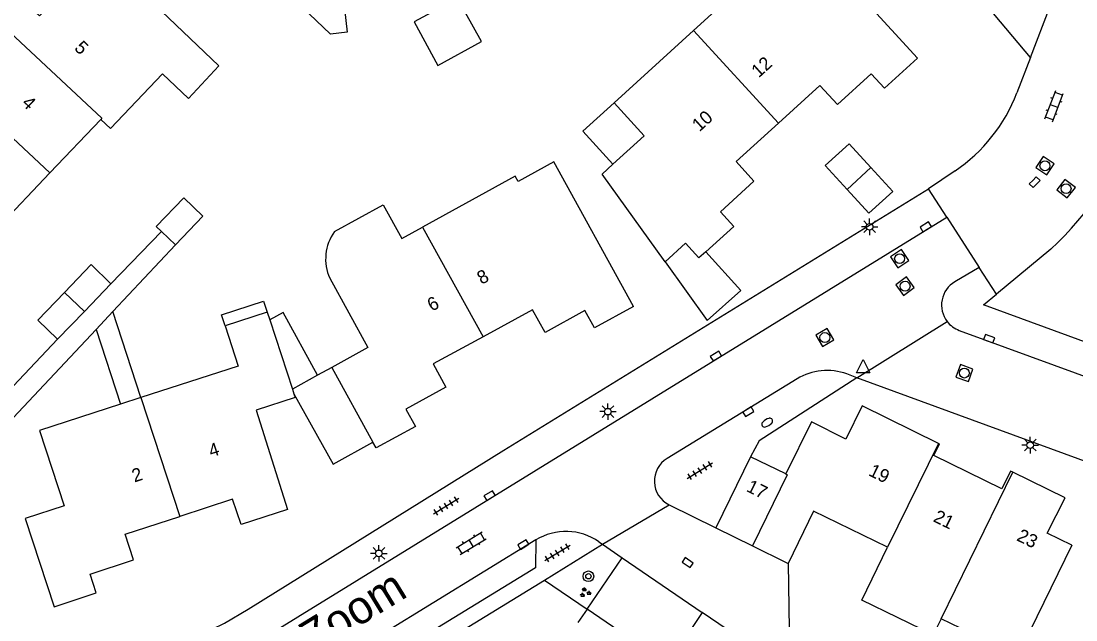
# Model space of a CAD drawing. Extents: x 131000 to 133013, y 393000 to 396501.
# Drawn here: x 131054.5 to 131134.2, y 395354.5 to 395399.8 of the extents above; entities that cross this region are included whole.
import ezdxf

# ---------------------------------------------------------------- set-up
doc = ezdxf.new("R2010")
doc.units = 0
for name, color, linetype in [('gg-afsc-erfafscheiding', 7, 'Continuous'), ('gg-anno-huisnummerreeks BGT', 7, 'Continuous'), ('gg-anno-openbare ruimte label', 7, 'Continuous'), ('gg-bbg-bijgebouw', 7, 'Continuous'), ('gg-bbg-gedigitaliseerde bebouwing', 7, 'Continuous'), ('gg-bbg-gedigitaliseerde bijgebouw', 7, 'Continuous'), ('gg-bbg-hoofdgebouw', 7, 'Continuous'), ('gg-bbg-luifel en loopbrug', 7, 'Continuous'), ('gg-bbg-tussenscheiding', 7, 'Continuous'), ('gg-knt-verharding', 7, 'Continuous'), ('gg-knt-verharding nz', 7, 'Continuous'), ('gt-grn-vlakafsluiter', 7, 'Continuous'), ('gt-grn-weggrens', 7, 'Continuous'), ('gt-symb-boom', 7, 'Continuous'), ('gt-symb-brandkraan', 7, 'Continuous'), ('gt-symb-groenvak', 7, 'Continuous'), ('gt-symb-klinker verharding', 7, 'Continuous'), ('gt-symb-kolk', 7, 'Continuous'), ('gt-symb-lichtmast', 7, 'Continuous'), ('gt-symb-rioolschacht', 7, 'Continuous'), ('gt-symb-tegel verharding', 7, 'Continuous'), ('gt-symb-waterafsluiter', 7, 'Continuous')]:
    doc.layers.add(name, color=color, linetype=linetype)

# ---------------------------------------------------------------- blocks, each defined once
blk = doc.blocks.new('gt0-KOLK')
at = {"layer": 'gt-symb-kolk'}
blk.add_lwpolyline([(0, 0), (0.375, 0), (0.375, 0.4), (-0.375, 0.4), (-0.375, 0), (0, 0)], dxfattribs=at)
blk = doc.blocks.new('gt0-RS')
at = {"layer": 'gt-symb-rioolschacht'}
blk.add_lwpolyline([(-0.5, -0.5), (0.5, -0.5), (0.5, 0.5), (-0.5, 0.5)], close=True, dxfattribs=at)
blk.add_circle((0, 0), 0.375, dxfattribs=at)
blk = doc.blocks.new('gt0-KL1')
at = {"layer": 'gt-symb-klinker verharding'}
for p, q in [((-1.15, 0.3), (1.15, 0.3)), ((-1, -0.3), (-1, 0.3)), ((-0.5, 0.3), (-0.5, 0.45)), ((0, -0.3), (0, 0.3)), ((0.5, 0.3), (0.5, 0.45)), ((1, -0.3), (1, 0.3)), ((-1.15, -0.3), (1.15, -0.3)), ((-0.5, -0.45), (-0.5, -0.3)), ((0.5, -0.45), (0.5, -0.3))]:
    blk.add_line(p, q, dxfattribs=at)
blk = doc.blocks.new('gt0-LMAST')
at = {"layer": 'gt-symb-lichtmast'}
for p, q in [((-0.182, 0.173), (-0.447, 0.438)), ((-0.005, 0.246), (-0.005, 0.621)), ((0.172, 0.173), (0.437, 0.438)), ((-0.255, -0.004), (-0.63, -0.004)), ((-0.182, -0.181), (-0.447, -0.446)), ((-0.005, -0.254), (-0.005, -0.629)), ((0.437, -0.446), (0.172, -0.181)), ((0.245, -0.004), (0.62, -0.004))]:
    blk.add_line(p, q, dxfattribs=at)
blk.add_circle((-0.005, -0.004), 0.25, dxfattribs=at)
blk = doc.blocks.new('gt0-WAFSL')
at = {"layer": 'gt-symb-waterafsluiter'}
for p, q in [((-0.5, -0.333), (0, 0.667)), ((0, 0.667), (0.5, -0.333)), ((0.5, -0.333), (-0.5, -0.333))]:
    blk.add_line(p, q, dxfattribs=at)
blk = doc.blocks.new('gt0-TEG1')
at = {"layer": 'gt-symb-tegel verharding'}
for p, q in [((-1.125, 0), (1.125, 0)), ((-0.9, -0.25), (-0.9, 0.25)), ((-0.45, -0.25), (-0.45, 0.25)), ((0, -0.25), (0, 0.25)), ((0.45, -0.25), (0.45, 0.25)), ((0.9, -0.25), (0.9, 0.25))]:
    blk.add_line(p, q, dxfattribs=at)
blk = doc.blocks.new('gt0-BR')
at = {"layer": 'gt-symb-brandkraan'}
for centre, radius, start, end in [((-0.244, 0), 0.206, 107.56694, 252.43307), ((0.599, -2.664), 3, 106.89205, 107.56694), ((0, -0.691), 0.938, 73.10799, 106.89205), ((-0.599, -2.664), 3, 72.43309, 73.10799), ((0.244, 0), 0.206, 287.56695, 72.43309), ((0.599, 2.664), 3, 252.43307, 253.10797), ((0, 0.691), 0.938, 253.10797, 286.89206), ((-0.599, 2.664), 3, 286.89206, 287.56695)]:
    blk.add_arc(centre, radius, start, end, dxfattribs=at)
blk = doc.blocks.new('gt0-GRVAK')
at = {"layer": 'gt-symb-groenvak'}
for p, q in [((-0.11, 0.189), (-0.228, 0.24)), ((-0.182, 0.153), (0.088, 0.153)), ((-0.091, 0.211), (-0.156, 0.322)), ((-0.047, 0.214), (-0.047, 0.393)), ((-0.004, 0.211), (0.061, 0.322)), ((0.015, 0.189), (0.133, 0.24)), ((0.262, -0.052), (0.197, 0.059)), ((0.305, -0.049), (0.305, 0.13)), ((0.349, -0.052), (0.414, 0.059)), ((-0.245, -0.228), (-0.363, -0.177)), ((-0.318, -0.264), (-0.047, -0.264)), ((-0.226, -0.206), (-0.291, -0.095)), ((-0.183, -0.203), (-0.183, -0.024)), ((-0.139, -0.206), (-0.074, -0.095)), ((-0.12, -0.228), (-0.002, -0.177)), ((0.243, -0.074), (0.125, -0.023)), ((0.17, -0.11), (0.441, -0.11)), ((0.368, -0.074), (0.486, -0.023))]:
    blk.add_line(p, q, dxfattribs=at)
blk = doc.blocks.new('gt0-BOOM')
at = {"layer": 'gt-symb-boom'}
for radius in [0.4, 0.2]:
    blk.add_circle((0, 0), radius, dxfattribs=at)

msp = doc.modelspace()

# ---------------------------------------------------------------- linework, layer by layer
at = {"layer": 'gg-afsc-erfafscheiding'}
for p, q in [((131061.267, 395379.913), (131065.09, 395383.859)), ((131066.16, 395382.84), (131061.427, 395377.809)), ((131060.156, 395376.459), (131044.173, 395359.472))]:
    msp.add_line(p, q, dxfattribs=at)
for points in [[(131057.244, 395375.718), (131043.42, 395361.111), (131041.905, 395360.904)], [(131112.461, 395358.757), (131112.534, 395353.81), (131111.641, 395352.63)]]:
    msp.add_lwpolyline(points, dxfattribs=at)
at = {"layer": 'gg-bbg-bijgebouw'}
for p, q in [((131059.261, 395377.821), (131061.267, 395379.913)), ((131057.244, 395375.718), (131059.261, 395377.821)), ((131109.622, 395366.834), (131106.995, 395361.467)), ((131112.279, 395365.533), (131109.622, 395366.834)), ((131106.995, 395361.467), (131109.759, 395360.097)), ((131105.972, 395355.057), (131103.338, 395351.19)), ((131108.489, 395353.353), (131105.972, 395355.057))]:
    msp.add_line(p, q, dxfattribs=at)
for points in [[(131061.267, 395379.913), (131059.766, 395381.352), (131057.758, 395379.259)], [(131057.758, 395379.259), (131055.744, 395377.159), (131057.244, 395375.718)]]:
    msp.add_lwpolyline(points, dxfattribs=at)
at = {"layer": 'gg-bbg-gedigitaliseerde bebouwing'}
for p, q in [((131060.51, 395392.33), (131056.656, 395388.294)), ((131056.656, 395388.294), (131052.709, 395384.161)), ((131073.09, 395377.75), (131069.91, 395376.72)), ((131077.962, 395373.589), (131081.079, 395367.941)), ((131063.532, 395371.305), (131061.987, 395370.805)), ((131061.987, 395370.805), (131055.867, 395368.823))]:
    msp.add_line(p, q, dxfattribs=at)
for points in [[(131078.36, 395405.8), (131079.125, 395398.919), (131077.869, 395398.779), (131076.268, 395400.3), (131071.906, 395401.874)], [(131069.426, 395396.387), (131067.14, 395393.9), (131065.18, 395395.77), (131061.23, 395391.64), (131060.51, 395392.33)], [(131100.769, 395378.186), (131094.754, 395389.134), (131092.044, 395387.634), (131091.83, 395388.05), (131084.821, 395384.188)], [(131078.168, 395383.845), (131081.859, 395385.879), (131083.263, 395383.33), (131084.821, 395384.188)], [(131077.82, 395380.33), (131080.7, 395375.1), (131077.962, 395373.589)], [(131069.91, 395376.72), (131070.9, 395373.69), (131063.532, 395371.305)], [(131119.977, 395359.996), (131114.391, 395362.718), (131112.461, 395358.757)], [(131133.902, 395360.156), (131129.145, 395350.393), (131126.277, 395351.791), (131126.949, 395353.171), (131124.024, 395354.595)], [(131124.024, 395354.595), (131123.418, 395353.372), (131118.026, 395355.999), (131119.977, 395359.996)]]:
    msp.add_lwpolyline(points, dxfattribs=at)
msp.add_arc((131081.01, 395381.789), 3.508, 144.11288, 204.57891, dxfattribs=at)
at = {"layer": 'gg-bbg-gedigitaliseerde bijgebouw'}
for p, q in [((131118.728, 395388.687), (131116.925, 395387.036)), ((131065.09, 395383.859), (131066.16, 395382.84))]:
    msp.add_line(p, q, dxfattribs=at)
for points in [[(131116.925, 395387.036), (131118.577, 395385.234), (131120.379, 395386.885), (131118.728, 395388.687)], [(131066.16, 395382.84), (131068.23, 395385.01), (131066.78, 395386.41), (131064.7, 395384.23), (131065.09, 395383.859)]]:
    msp.add_lwpolyline(points, dxfattribs=at)
at = {"layer": 'gg-bbg-hoofdgebouw'}
for p, q in [((131105.31, 395399.051), (131111.196, 395404.407)), ((131099.308, 395393.59), (131105.31, 395399.051)), ((131073.09, 395377.75), (131073.277, 395377.179)), ((131073.277, 395377.179), (131074.988, 395371.947)), ((131074.988, 395371.947), (131075.102, 395371.598)), ((131109.759, 395360.097), (131112.303, 395358.835)), ((131112.303, 395358.835), (131112.461, 395358.757))]:
    msp.add_line(p, q, dxfattribs=at)
for points in [[(131069.426, 395396.387), (131061.835, 395403.621), (131059.558, 395401.281), (131058.177, 395402.604), (131055.877, 395400.157), (131054.572, 395401.369), (131052.901, 395399.613)], [(131122.243, 395396.952), (131116.355, 395403.394), (131114.058, 395401.287)], [(131122.243, 395396.952), (131119.758, 395394.684), (131118.74, 395395.764), (131116.194, 395393.453), (131114.865, 395394.901), (131111.725, 395392.048)], [(131099.223, 395388.95), (131101.579, 395391.087), (131099.308, 395393.59)], [(131111.725, 395392.048), (131108.537, 395389.15), (131109.866, 395387.674), (131107.35, 395385.348), (131108.351, 395384.245), (131106.234, 395382.325)], [(131103.162, 395381.563), (131098.394, 395388.198), (131099.223, 395388.95)], [(131106.234, 395382.325), (131105.725, 395381.863), (131104.717, 395382.974), (131103.162, 395381.563)], [(131100.769, 395378.186), (131097.837, 395376.577), (131097.089, 395377.894), (131094.092, 395376.232), (131093.147, 395377.931), (131089.404, 395375.908)], [(131089.404, 395375.908), (131085.621, 395373.864), (131086.584, 395372.095), (131083.557, 395370.422), (131084.285, 395369.123), (131081.321, 395367.508), (131081.079, 395367.941)], [(131075.102, 395371.598), (131075.2, 395371.3), (131072.26, 395370.35), (131074.615, 395362.844), (131071.116, 395361.705), (131070.47, 395363.624), (131066.48, 395362.322)], [(131123.827, 395367.845), (131118.055, 395370.672), (131116.828, 395368.169), (131114.221, 395369.476), (131112.279, 395365.533)], [(131055.867, 395368.823), (131057.737, 395363.132), (131054.782, 395362.161), (131056.97, 395355.501), (131060.163, 395356.55), (131059.701, 395357.966), (131062.979, 395359.035), (131062.347, 395360.973), (131066.48, 395362.322)], [(131129.438, 395365.658), (131129.279, 395365.735), (131128.616, 395364.419), (131123.477, 395366.923), (131123.912, 395367.803), (131123.827, 395367.845)], [(131133.902, 395360.156), (131132.058, 395361.05), (131133.397, 395363.731), (131129.438, 395365.658)]]:
    msp.add_lwpolyline(points, dxfattribs=at)
at = {"layer": 'gg-bbg-luifel en loopbrug'}
for p, q in [((131061.427, 395377.809), (131060.156, 395376.459)), ((131063.532, 395371.305), (131061.427, 395377.809)), ((131060.156, 395376.459), (131061.987, 395370.805)), ((131076.894, 395372.999), (131074.988, 395371.947)), ((131077.962, 395373.589), (131076.894, 395372.999))]:
    msp.add_line(p, q, dxfattribs=at)
for points in [[(131084.184, 395399.693), (131085.995, 395396.41), (131089.277, 395398.222), (131087.466, 395401.504), (131084.184, 395399.693)], [(131099.308, 395393.59), (131096.952, 395391.446), (131099.223, 395388.95)], [(131116.925, 395387.036), (131115.274, 395388.839), (131117.077, 395390.49), (131118.728, 395388.687)], [(131103.162, 395381.563), (131106.355, 395377.12), (131108.878, 395379.401), (131106.234, 395382.325)], [(131069.91, 395376.72), (131069.635, 395377.57), (131072.815, 395378.599), (131073.09, 395377.75)], [(131076.894, 395372.999), (131074.281, 395377.733), (131073.277, 395377.179)], [(131075.102, 395371.598), (131078.082, 395366.285), (131081.079, 395367.941)]]:
    msp.add_lwpolyline(points, dxfattribs=at)
at = {"layer": 'gg-bbg-tussenscheiding'}
for p, q in [((131111.725, 395392.048), (131105.31, 395399.051)), ((131084.821, 395384.188), (131089.404, 395375.908)), ((131057.758, 395379.259), (131059.261, 395377.821)), ((131063.532, 395371.305), (131066.48, 395362.322)), ((131123.827, 395367.845), (131119.977, 395359.996)), ((131124.024, 395354.595), (131129.438, 395365.658))]:
    msp.add_line(p, q, dxfattribs=at)
for points in [[(131052.901, 395399.613), (131060.59, 395392.414), (131060.51, 395392.33)], [(131056.656, 395388.294), (131050.229, 395394.285), (131050.13, 395394.18)], [(131112.279, 395365.533), (131112.39, 395365.48), (131109.759, 395360.097)]]:
    msp.add_lwpolyline(points, dxfattribs=at)
at = {"layer": 'gg-knt-verharding'}
for p, q in [((131130.774, 395396.998), (131129.753, 395394.337)), ((131125.081, 395388.438), (131123.083, 395387.079)), ((131124.454, 395384.952), (131123.083, 395387.079)), ((131124.454, 395384.952), (131126.915, 395381.132)), ((131132.313, 395382.526), (131128.21, 395379.122)), ((131126.915, 395381.132), (131125.069, 395380.056)), ((131128.21, 395379.122), (131126.915, 395381.132)), ((131125.394, 395376.386), (131157.867, 395364.492)), ((131117.668, 395372.81), (131116.898, 395373.092)), ((131113.135, 395372.717), (131103.314, 395366.707)), ((131103.462, 395363.212), (131106.995, 395361.467)), ((131094.036, 395357.519), (131098.437, 395360.218)), ((131098.162, 395360.407), (131098.437, 395360.218)), ((131098.437, 395360.218), (131099.921, 395359.202)), ((131097.262, 395355.324), (131099.921, 395359.202)), ((131094.036, 395357.519), (131097.262, 395355.324)), ((131097.262, 395355.324), (131096.573, 395354.319)), ((131103.338, 395351.19), (131097.262, 395355.324))]:
    msp.add_line(p, q, dxfattribs=at)
for points in [[(131130.774, 395396.998), (131133.767, 395404.8), (131138.047, 395405.901), (131138.383, 395406.205), (131139.823, 395410.183), (131139.753, 395410.4), (131138.87, 395411.725)], [(131053.345, 395346.522), (131068.001, 395353.339), (131069.847, 395354.267), (131071.634, 395355.305), (131090.961, 395367.327), (131123.083, 395387.079)], [(131054.52, 395344.281), (131070.95, 395351.998), (131124.454, 395384.952)], [(131162.253, 395365.494), (131127.241, 395378.318), (131128.21, 395379.122)], [(131117.668, 395372.81), (131110.274, 395368.038), (131109.622, 395366.834)], [(131163.398, 395356.263), (131158.821, 395357.742), (131117.668, 395372.81)], [(131093.394, 395360.544), (131093.36, 395358.451), (131074.062, 395346.624), (131057.349, 395338.733), (131055.689, 395339.928)], [(131054.48, 395336.062), (131074.535, 395345.56), (131094.036, 395357.519)]]:
    msp.add_lwpolyline(points, dxfattribs=at)
for centre, radius, start, end in [((131118.001, 395398.845), 12.587, 304.22791, 339.01374), ((131115.817, 395400.512), 24.405, 312.52582, 340.32982), ((131126.093, 395378.298), 2.035, 120.21763, 217.55957), ((131126.093, 395378.296), 2.034, 217.53068, 249.90188), ((131115.405, 395369.008), 4.349, 69.91765, 121.46434), ((131104.346, 395365), 1.995, 121.15111, 243.69851), ((131095.673, 395356.831), 4.357, 55.16357, 121.54475)]:
    msp.add_arc(centre, radius, start, end, dxfattribs=at)
at = {"layer": 'gg-knt-verharding nz'}
msp.add_line((131099.921, 395359.202), (131105.972, 395355.057), dxfattribs=at)
msp.add_lwpolyline([(131093.394, 395360.544), (131074.121, 395348.711), (131055.689, 395339.928)], dxfattribs=at)
at = {"layer": 'gt-grn-vlakafsluiter'}
msp.add_lwpolyline([(131130.774, 395396.998), (131125.71, 395403.05), (131125.013, 395406.478)], dxfattribs=at)
at = {"layer": 'gt-grn-weggrens'}
for p, q in [((131117.668, 395372.81), (131124.48, 395377.057)), ((131098.437, 395360.218), (131103.462, 395363.212))]:
    msp.add_line(p, q, dxfattribs=at)

# ---------------------------------------------------------------- block references
at = {"layer": 'gt-symb-boom'}
msp.add_blockref('gt0-BOOM', (131097.365, 395357.801), dxfattribs=at)
at = {"layer": 'gt-symb-brandkraan', "rotation": 31.87781647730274}
msp.add_blockref('gt0-BR', (131110.882, 395369.415), dxfattribs=at)
at = {"layer": 'gt-symb-groenvak'}
msp.add_blockref('gt0-GRVAK', (131097.11, 395356.569), dxfattribs=at)
at = {"layer": 'gt-symb-klinker verharding'}
for p, rotation in [((131132.57, 395393.329), 69.02828943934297), ((131088.506, 395360.297), 31.543673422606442)]:
    msp.add_blockref('gt0-KL1', p, dxfattribs=dict(at, rotation=rotation))
at = {"layer": 'gt-symb-kolk'}
for p, rotation in [((131130.957, 395387.72), -134.51376743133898), ((131122.977, 395384.04), 31.671318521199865), ((131127.592, 395375.581), -19.757899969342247), ((131107.11, 395374.269), 31.258485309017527), ((131109.348, 395370.402), -148.86920085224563), ((131090.003, 395363.733), 32.084361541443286), ((131092.549, 395360.026), 31.87781647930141), ((131104.757, 395358.669), -34.11906285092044)]:
    msp.add_blockref('gt0-KOLK', p, dxfattribs=dict(at, rotation=rotation))
at = {"layer": 'gt-symb-lichtmast'}
for p in [(131118.632, 395384.217), (131098.848, 395370.247), (131130.77, 395367.721), (131081.533, 395359.537)]:
    msp.add_blockref('gt0-LMAST', p, dxfattribs=at)
at = {"layer": 'gt-symb-rioolschacht'}
for p, rotation in [((131131.878, 395388.822), 56.42118627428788), ((131133.476, 395387.096), 142.5571636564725), ((131120.892, 395381.806), 33.49940007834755), ((131121.305, 395379.725), 36.090567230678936), ((131115.239, 395375.845), 29.87282104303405), ((131125.788, 395373.16), -19.395528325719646)]:
    msp.add_blockref('gt0-RS', p, dxfattribs=dict(at, rotation=rotation))
at = {"layer": 'gt-symb-tegel verharding'}
for p, rotation in [((131105.799, 395365.789), 31.543673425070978), ((131086.614, 395363.115), 31.543673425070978), ((131095.019, 395359.57), 31.54367342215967)]:
    msp.add_blockref('gt0-TEG1', p, dxfattribs=dict(at, rotation=rotation))
at = {"layer": 'gt-symb-waterafsluiter'}
msp.add_blockref('gt0-WAFSL', (131118.136, 395373.51), dxfattribs=at)

# ---------------------------------------------------------------- texts
at = {"layer": 'gg-anno-huisnummerreeks BGT'}
for s, rotation, p in [('5', 316.3, (131058.444, 395397.654)), ('12', 42.2, (131110.241, 395395.43)), ('4', 316.3, (131054.47, 395393.494)), ('10', 42.3, (131105.756, 395391.352)), ('8', 28.4, (131089.288, 395379.824)), ('6', 28.4, (131085.526, 395377.791)), ('4', 18.1, (131068.845, 395366.775)), ('2', 18.1, (131063.046, 395364.883)), ('19', 333.9, (131118.476, 395365.455)), ('17', 333.6, (131109.235, 395364.263)), ('21', 334, (131123.361, 395361.975)), ('23', 334, (131129.674, 395360.54))]:
    msp.add_text(s, height=1, rotation=rotation, dxfattribs=at).set_placement(p)
at = {"layer": 'gg-anno-openbare ruimte label'}
msp.add_text('Zoom', height=2.5, rotation=31.5, dxfattribs=at).set_placement((131076.53, 395351.858))

doc.saveas('drawing.dxf')
